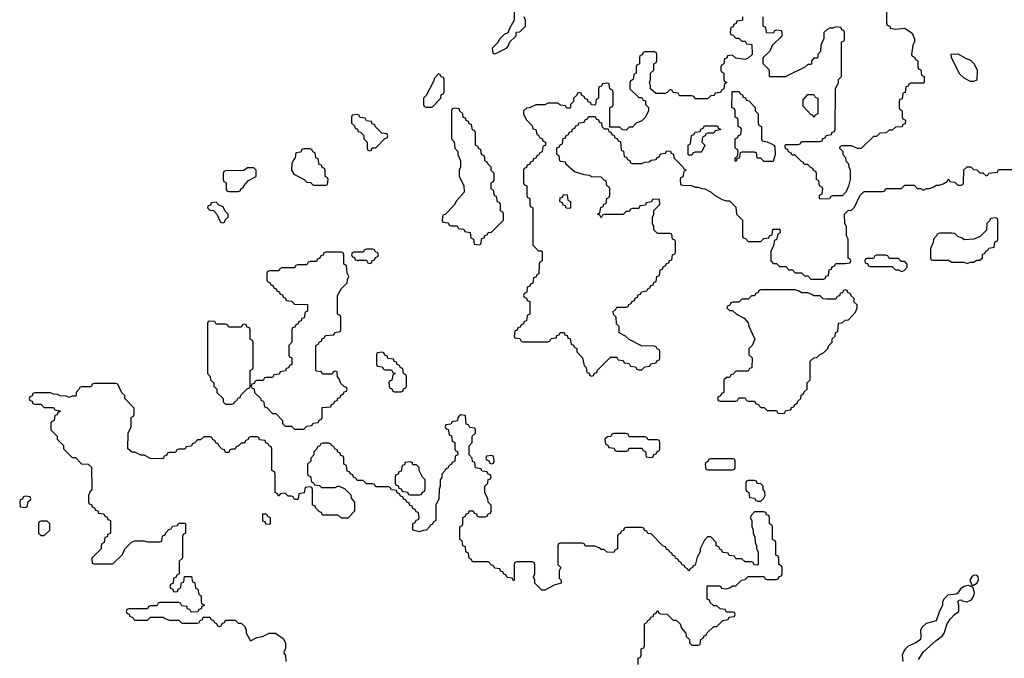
# Model space of a CAD drawing. Header units: inches. Extents: x 2701323 to 2964515, y 494916 to 722124.
# Tile 625 of 656: x 2883514 to 2889806, y 694490 to 698572. Entities that reach past the tile are written whole.
import ezdxf

# ---------------------------------------------------------------- set-up
doc = ezdxf.new("R2010")
doc.units = ezdxf.units.IN
doc.header["$MEASUREMENT"] = 0
doc.layers.add('C8689', color=7, linetype='Continuous')

msp = doc.modelspace()

# ---------------------------------------------------------------- linework, layer by layer
at = {"layer": 'C8689', "color": 2, "elevation": 2}
for points in [[(2886674, 698810), (2886674, 698570), (2886643.6, 698516.4), (2886632.7, 698487.3), (2886610, 698478), (2886582, 698450), (2886570, 698426), (2886534, 698390), (2886538, 698358), (2886550, 698354), (2886570, 698362), (2886626, 698390), (2886636.4, 698403.6), (2886646, 698430), (2886686, 698470), (2886687.3, 698492.7), (2886710, 698494), (2886746, 698530), (2886746, 698570), (2886738, 698590)], [(2889054, 698710), (2889052.7, 698552.7), (2889058, 698538), (2889074, 698530), (2889078, 698518), (2889110, 698512), (2889170, 698518), (2889210.9, 698490.9), (2889219.8, 698479.8), (2889232, 698450), (2889232, 698430), (2889222, 698410), (2889214, 698350), (2889218, 698338), (2889232.7, 698332.7), (2889238, 698318), (2889254, 698310), (2889254, 698270), (2889258, 698258), (2889272.7, 698252.7), (2889278, 698218), (2889294, 698210), (2889294, 698170), (2889290, 698166), (2889210, 698166), (2889198, 698162), (2889192.7, 698147.3), (2889178, 698142), (2889172.7, 698107.3), (2889158, 698102), (2889152.7, 698067.3), (2889138, 698062), (2889134, 698050), (2889134, 698010), (2889138, 697998), (2889154, 697990), (2889154, 697950), (2889158, 697938), (2889174, 697930), (2889172.7, 697907.3), (2889158, 697902), (2889152.7, 697887.3), (2889110, 697886), (2889090, 697866), (2889070, 697866), (2889051.6, 697848.4), (2889010, 697846), (2888990, 697826), (2888970, 697826), (2888891.6, 697748.4), (2888868.4, 697748.4), (2888830, 697766), (2888770, 697766), (2888758, 697762), (2888754, 697750), (2888774, 697730), (2888774, 697710), (2888791.6, 697691.6), (2888794, 697670), (2888811.6, 697651.6), (2888812.7, 697632.7), (2888822, 697610), (2888822, 697550), (2888811.6, 697508.4), (2888794, 697470), (2888770, 697446), (2888710, 697446), (2888698, 697442), (2888690, 697428), (2888630, 697426), (2888626, 697430), (2888626, 697450), (2888642, 697458), (2888646, 697490), (2888642, 697502), (2888626, 697510), (2888622, 697542), (2888606, 697550), (2888606, 697590), (2888602, 697602), (2888587.3, 697607.3), (2888582, 697622), (2888567.3, 697627.3), (2888550, 697646), (2888530, 697646), (2888522, 697662), (2888510, 697666), (2888470, 697706), (2888450, 697706), (2888442, 697722), (2888427.3, 697727.3), (2888422, 697742), (2888407.3, 697747.3), (2888406, 697770), (2888410, 697774), (2888490, 697774), (2888502, 697778), (2888510, 697794), (2888630, 697794), (2888642, 697798), (2888647.3, 697812.7), (2888662, 697818), (2888667.3, 697832.7), (2888702, 697838), (2888707.3, 697852.7), (2888722, 697858), (2888726, 697870), (2888728, 698130), (2888746, 698170), (2888746, 698190), (2888766, 698210), (2888766, 698430), (2888782, 698438), (2888786, 698450), (2888786, 698490), (2888782, 698502), (2888767.3, 698507.3), (2888762, 698522), (2888730, 698526), (2888710, 698518), (2888690, 698518), (2888674, 698510), (2888654, 698490), (2888652.7, 698452.7), (2888634, 698410), (2888631.6, 698368.4), (2888614, 698350), (2888614, 698330), (2888610, 698326), (2888590, 698326), (2888574, 698310), (2888574, 698290), (2888570, 698286), (2888550, 698286), (2888531.6, 698268.4), (2888423.6, 698216.4), (2888410, 698206), (2888310, 698206), (2888306, 698210), (2888306, 698250), (2888266, 698290), (2888266, 698330), (2888310, 698374), (2888326, 698410), (2888386, 698470), (2888386, 698490), (2888382, 698502), (2888350, 698506), (2888338, 698502), (2888330, 698486), (2888287.3, 698487.3), (2888282, 698522), (2888266, 698530), (2888266, 698590)], [(2888134, 698590), (2888134, 698570), (2888130, 698566), (2888098, 698562), (2888092.7, 698547.3), (2888078, 698542), (2888072.7, 698527.3), (2888058, 698522), (2888054, 698490), (2888058, 698478), (2888072.7, 698472.7), (2888090, 698454), (2888110, 698454), (2888130, 698434), (2888150, 698434), (2888158, 698418), (2888192.7, 698412.7), (2888194, 698350), (2888170, 698326), (2888150, 698318), (2888090, 698326), (2888070, 698346), (2888038, 698342), (2888032.7, 698327.3), (2888018, 698322), (2888014, 698290), (2887998, 698282), (2887994, 698270), (2887994, 698250), (2887998, 698238), (2888014, 698230), (2888014, 698190), (2888018, 698178), (2888034, 698170), (2888018, 698162), (2888014, 698130), (2887998, 698122), (2887992.7, 698107.3), (2887958, 698102), (2887952.7, 698087.3), (2887930, 698086), (2887910, 698066), (2887830, 698066), (2887822, 698082), (2887810, 698086), (2887730, 698086), (2887722, 698102), (2887690, 698106), (2887682, 698122), (2887670, 698126), (2887652.7, 698107.3), (2887639.6, 698100.4), (2887580.4, 698100.4), (2887546, 698130), (2887546, 698150), (2887538, 698170), (2887546, 698190), (2887546, 698230), (2887566, 698250), (2887566, 698290), (2887582, 698298), (2887586, 698310), (2887586, 698350), (2887582, 698362), (2887570, 698366), (2887510, 698366), (2887498, 698362), (2887492.7, 698347.3), (2887478, 698342), (2887474, 698330), (2887474, 698290), (2887458, 698282), (2887454, 698270), (2887454, 698230), (2887438, 698222), (2887434, 698190), (2887418, 698182), (2887414, 698170), (2887414, 698130), (2887470, 698074), (2887490, 698074), (2887498, 698058), (2887512.7, 698052.7), (2887514, 698030), (2887531.6, 698011.6), (2887532, 697990), (2887514, 697950), (2887490, 697926), (2887454, 697910), (2887430, 697886), (2887410, 697886), (2887390, 697866), (2887367.3, 697867.3), (2887350, 697886), (2887286, 697886), (2887286, 698010), (2887302, 698018), (2887306, 698030), (2887306, 698110), (2887302, 698122), (2887286, 698130), (2887282, 698162), (2887270, 698166), (2887238, 698162), (2887232.7, 698147.3), (2887218, 698142), (2887214, 698130), (2887214, 698070), (2887198, 698062), (2887194, 698030), (2887190, 698026), (2887167.3, 698027.3), (2887162, 698042), (2887147.3, 698047.3), (2887142, 698062), (2887127.3, 698067.3), (2887122, 698082), (2887107.3, 698087.3), (2887102, 698102), (2887090, 698106), (2887078, 698102), (2887072.7, 698087.3), (2887054, 698070), (2887054, 698050), (2887034, 698030), (2887034, 698010), (2887030, 698006), (2887010, 698006), (2887002, 698022), (2886970, 698026), (2886950, 698038), (2886890, 698038), (2886870, 698028), (2886812.7, 698027.3), (2886771.6, 698008.4), (2886752.7, 698007.3), (2886734, 697990), (2886734, 697970), (2886750, 697934), (2886790, 697894), (2886794, 697874), (2886812, 697870), (2886818, 697838), (2886830, 697834), (2886838, 697818), (2886852.7, 697812.7), (2886858, 697798), (2886874, 697790), (2886874, 697770), (2886858, 697762), (2886852.7, 697727.3), (2886838, 697722), (2886832.7, 697707.3), (2886818, 697702), (2886812.7, 697687.3), (2886798, 697682), (2886792.7, 697667.3), (2886778, 697662), (2886772.7, 697647.3), (2886758, 697642), (2886752.7, 697627.3), (2886738, 697622), (2886734, 697610), (2886734, 697530), (2886738, 697518), (2886754, 697510), (2886754, 697450), (2886758, 697438), (2886774, 697430), (2886774, 697390), (2886778, 697378), (2886794, 697370), (2886794, 697130), (2886830, 697094), (2886850, 697094), (2886854, 697090), (2886854, 697030), (2886838, 697022), (2886834, 697010), (2886832.7, 696947.3), (2886818, 696942), (2886812.7, 696927.3), (2886798, 696922), (2886792.7, 696887.3), (2886778, 696882), (2886772.7, 696867.3), (2886758, 696862), (2886754, 696830), (2886738, 696822), (2886734, 696810), (2886738, 696798), (2886752.7, 696792.7), (2886758, 696778), (2886774, 696770), (2886774, 696690), (2886758, 696682), (2886752.7, 696647.3), (2886738, 696642), (2886732.7, 696627.3), (2886718, 696622), (2886712.7, 696607.3), (2886698, 696602), (2886692.7, 696587.3), (2886678, 696582), (2886674, 696550), (2886678, 696538), (2886710, 696534), (2886718, 696518), (2886730, 696514), (2886890, 696514), (2886902, 696518), (2886910, 696534), (2886942, 696538), (2886947.3, 696552.7), (2886962, 696558), (2886967.3, 696572.7), (2886992.7, 696572.7), (2886998, 696558), (2887012.7, 696552.7), (2887018, 696538), (2887032.7, 696532.7), (2887038, 696498), (2887052.7, 696492.7), (2887058, 696478), (2887074, 696470), (2887074, 696450), (2887111.6, 696411.6), (2887122, 696362), (2887134, 696350), (2887138, 696318), (2887152.7, 696312.7), (2887158, 696298), (2887170, 696294), (2887182, 696298), (2887187.3, 696312.7), (2887202, 696318), (2887207.3, 696332.7), (2887290, 696414), (2887330, 696414), (2887338, 696398), (2887370, 696394), (2887378, 696378), (2887410, 696374), (2887418, 696358), (2887450, 696354), (2887458, 696338), (2887470, 696334), (2887490, 696334), (2887510, 696354), (2887542, 696358), (2887547.3, 696372.7), (2887582, 696378), (2887587.3, 696392.7), (2887602, 696398), (2887606, 696410), (2887606, 696450), (2887602, 696462), (2887587.3, 696467.3), (2887582, 696482), (2887570, 696486), (2887488.4, 696488.4), (2887408.4, 696528.4), (2887386, 696550), (2887346, 696570), (2887346, 696610), (2887328.4, 696628.4), (2887326, 696670), (2887308.4, 696688.4), (2887306, 696710), (2887322, 696718), (2887330, 696734), (2887390, 696734), (2887402, 696738), (2887407.3, 696752.7), (2887422, 696758), (2887427.3, 696772.7), (2887442, 696778), (2887447.3, 696792.7), (2887462, 696798), (2887467.3, 696812.7), (2887482, 696818), (2887487.3, 696832.7), (2887522, 696838), (2887527.3, 696852.7), (2887542, 696858), (2887547.3, 696872.7), (2887562, 696878), (2887567.3, 696892.7), (2887582, 696898), (2887586, 696930), (2887602, 696938), (2887607.3, 696972.7), (2887622, 696978), (2887627.3, 696992.7), (2887642, 696998), (2887647.3, 697012.7), (2887662, 697018), (2887667.3, 697032.7), (2887682, 697038), (2887686, 697070), (2887702, 697078), (2887706, 697090), (2887706, 697150), (2887702, 697162), (2887686, 697170), (2887682, 697202), (2887670, 697206), (2887590, 697206), (2887566, 697230), (2887566, 697250), (2887558, 697270), (2887558, 697310), (2887566, 697330), (2887567.3, 697352.7), (2887606, 697390), (2887602, 697422), (2887590, 697426), (2887558, 697422), (2887552.7, 697407.3), (2887518, 697402), (2887512.7, 697387.3), (2887478, 697382), (2887470, 697366), (2887430, 697366), (2887418, 697362), (2887410, 697346), (2887390, 697346), (2887370, 697326), (2887250, 697326), (2887238, 697322), (2887230, 697306), (2887222, 697322), (2887206, 697330), (2887222, 697338), (2887227.3, 697372.7), (2887242, 697378), (2887247.3, 697392.7), (2887262, 697398), (2887266, 697430), (2887282, 697438), (2887286, 697450), (2887286, 697490), (2887282, 697502), (2887266, 697510), (2887262, 697542), (2887250, 697546), (2887230, 697566), (2887170, 697568), (2887156.4, 697576.4), (2887120.4, 697580.4), (2887060.4, 697600.4), (2887007.3, 697647.3), (2887002, 697662), (2886970, 697666), (2886966, 697670), (2886962, 697702), (2886946, 697710), (2886947.3, 697752.7), (2886962, 697758), (2886967.3, 697772.7), (2886982, 697778), (2886987.3, 697812.7), (2887002, 697818), (2887007.3, 697832.7), (2887022, 697838), (2887027.3, 697852.7), (2887042, 697858), (2887047.3, 697872.7), (2887062, 697878), (2887067.3, 697892.7), (2887082, 697898), (2887087.3, 697912.7), (2887122, 697918), (2887127.3, 697932.7), (2887142, 697938), (2887150, 697954), (2887192.7, 697952.7), (2887198, 697938), (2887212.7, 697932.7), (2887218, 697918), (2887232.7, 697912.7), (2887234, 697890), (2887242, 697882), (2887250, 697874), (2887274, 697874), (2887278, 697858), (2887292.7, 697852.7), (2887298, 697838), (2887312.7, 697832.7), (2887318, 697818), (2887332.7, 697812.7), (2887338, 697798), (2887352.7, 697792.7), (2887358, 697738), (2887372.7, 697732.7), (2887378, 697698), (2887392.7, 697692.7), (2887398, 697678), (2887412.7, 697672.7), (2887418, 697658), (2887430, 697654), (2887490, 697654), (2887510, 697662), (2887536.4, 697663.6), (2887550, 697674), (2887582, 697678), (2887586, 697690), (2887602, 697698), (2887610, 697714), (2887642, 697718), (2887650, 697734), (2887672.7, 697732.7), (2887678, 697718), (2887692.7, 697712.7), (2887694, 697690), (2887752.7, 697632.7), (2887758, 697618), (2887774, 697610), (2887758, 697602), (2887752.7, 697567.3), (2887738, 697562), (2887734, 697550), (2887738, 697518), (2887750, 697514), (2887807.3, 697512.7), (2887830, 697502), (2887850, 697502), (2887872.7, 697492.7), (2887891.6, 697491.6), (2887934, 697470), (2887954, 697450), (2888003.6, 697423.6), (2888030, 697414), (2888050, 697414), (2888090, 697374), (2888094, 697330), (2888134, 697290), (2888134, 697190), (2888138, 697178), (2888152.7, 697172.7), (2888170, 697154), (2888250, 697154), (2888270, 697174), (2888302, 697178), (2888307.3, 697192.7), (2888322, 697198), (2888327.3, 697232.7), (2888372.7, 697232.7), (2888374, 697210), (2888358, 697202), (2888350, 697166), (2888338, 697162), (2888331.6, 697128.4), (2888314, 697090), (2888314, 697030), (2888330, 697014), (2888350, 697014), (2888370, 696994), (2888410, 696994), (2888430, 696974), (2888452.7, 696972.7), (2888470, 696954), (2888510, 696954), (2888530, 696934), (2888550, 696934), (2888570, 696914), (2888650, 696914), (2888662, 696918), (2888667.3, 696932.7), (2888682, 696938), (2888687.3, 696972.7), (2888702, 696978), (2888707.3, 696992.7), (2888722, 696998), (2888730, 697014), (2888787.3, 697012.7), (2888822, 697018), (2888826, 697030), (2888822, 697042), (2888808, 697048), (2888808, 697170), (2888798, 697190), (2888798, 697250), (2888788, 697270), (2888786, 697330), (2888808.4, 697351.6), (2888830, 697354), (2888850, 697374), (2888886, 697450), (2888910, 697474), (2889030, 697474), (2889042, 697478), (2889050, 697494), (2889150, 697494), (2889170, 697514), (2889230, 697514), (2889250, 697494), (2889270, 697494), (2889290, 697482), (2889310, 697494), (2889330, 697494), (2889356.4, 697503.6), (2889370, 697514), (2889390, 697514), (2889416.4, 697523.6), (2889442, 697538), (2889450, 697554), (2889458, 697538), (2889490, 697534), (2889510, 697514), (2889530, 697514), (2889542, 697518), (2889546, 697530), (2889548.4, 697611.6), (2889570, 697632), (2889591.6, 697631.6), (2889610, 697614), (2889631.6, 697611.6), (2889650, 697594), (2889670, 697594), (2889690, 697574), (2889702, 697578), (2889708.4, 697591.6), (2889762, 697598), (2889770, 697614), (2889890, 697614)], [(2887466, 694450), (2887466, 694490), (2887482, 694498), (2887486, 694510), (2887486, 694550), (2887502, 694558), (2887506, 694570), (2887506, 694710), (2887522, 694718), (2887527.3, 694732.7), (2887542, 694738), (2887547.3, 694752.7), (2887562, 694758), (2887567.3, 694772.7), (2887582, 694778), (2887587.3, 694792.7), (2887592.7, 694792.7), (2887598, 694778), (2887610, 694774), (2887651.6, 694771.6), (2887690, 694734), (2887710, 694734), (2887734, 694710), (2887743.6, 694683.6), (2887771.6, 694651.6), (2887774, 694630), (2887794, 694610), (2887794, 694590), (2887810, 694574), (2887850, 694574), (2887862, 694578), (2887866, 694610), (2887882, 694618), (2887887.3, 694632.7), (2887902, 694638), (2887907.3, 694652.7), (2887950, 694694), (2887970, 694694), (2888007.3, 694732.7), (2888042, 694738), (2888047.3, 694752.7), (2888082, 694758), (2888086, 694770), (2888082, 694782), (2888070, 694786), (2888030, 694786), (2888022, 694802), (2887990, 694806), (2887970, 694826), (2887950, 694826), (2887927.3, 694847.3), (2887922, 694862), (2887907.3, 694867.3), (2887907.3, 694952.7), (2887990, 694954), (2887998, 694938), (2888030, 694934), (2888056.4, 694943.6), (2888070, 694954), (2888090, 694954), (2888126, 694990), (2888150, 694994), (2888170, 695014), (2888270, 695014), (2888278, 694998), (2888290, 694994), (2888350, 694994), (2888362, 694998), (2888367.3, 695012.7), (2888382, 695018), (2888386, 695030), (2888386, 695070), (2888382, 695082), (2888366, 695090), (2888366, 695130), (2888362, 695142), (2888346, 695150), (2888346, 695230), (2888342, 695242), (2888326, 695250), (2888326, 695330), (2888322, 695342), (2888306, 695350), (2888306, 695390), (2888302, 695402), (2888287.3, 695407.3), (2888282, 695422), (2888270, 695426), (2888210, 695426), (2888190, 695406), (2888182, 695390), (2888192, 695370), (2888192.7, 695332.7), (2888202, 695310), (2888202, 695290), (2888212.7, 695267.3), (2888214, 695230), (2888222, 695210), (2888222, 695190), (2888234, 695170), (2888234, 695090), (2888230, 695086), (2888207.3, 695087.3), (2888202, 695102), (2888190, 695106), (2888150, 695106), (2888130, 695126), (2888090, 695126), (2888082, 695142), (2888047.3, 695147.3), (2888042, 695162), (2888007.3, 695167.3), (2888002, 695182), (2887990, 695186), (2887982, 695202), (2887966, 695210), (2887966, 695230), (2887930, 695266), (2887910, 695266), (2887890, 695246), (2887862, 695190), (2887862, 695170), (2887843.6, 695136.4), (2887830, 695086), (2887818, 695082), (2887814, 695070), (2887798, 695062), (2887790, 695046), (2887782, 695062), (2887766, 695070), (2887762, 695082), (2887746, 695090), (2887742, 695102), (2887726, 695110), (2887722, 695122), (2887706, 695130), (2887702, 695142), (2887686, 695150), (2887682, 695162), (2887666, 695170), (2887662, 695182), (2887647.3, 695187.3), (2887642, 695202), (2887627.3, 695207.3), (2887550, 695286), (2887527.3, 695287.3), (2887522, 695302), (2887507.3, 695307.3), (2887502, 695322), (2887490, 695326), (2887390, 695326), (2887378, 695322), (2887372.7, 695307.3), (2887358, 695302), (2887352.7, 695287.3), (2887338, 695282), (2887334, 695270), (2887334, 695190), (2887318, 695182), (2887310, 695166), (2887268.4, 695168.4), (2887250, 695186), (2887230, 695186), (2887216.4, 695196.4), (2887190, 695206), (2887130, 695206), (2887122, 695222), (2887110, 695226), (2886970, 695226), (2886958, 695222), (2886954, 695210), (2886954, 695090), (2886972, 695070), (2886962, 695050), (2886962, 695002), (2886974, 694990), (2886974, 694970), (2886930, 694958), (2886870, 694926), (2886850, 694926), (2886806, 694970), (2886806, 694990), (2886798, 695010), (2886806, 695030), (2886806, 695090), (2886802, 695102), (2886790, 695106), (2886690, 695106), (2886678, 695102), (2886674, 695090), (2886674, 694990), (2886670, 694986), (2886662, 695002), (2886630, 695006), (2886622, 695022), (2886606, 695030), (2886602, 695042), (2886587.3, 695047.3), (2886582, 695062), (2886550, 695066), (2886542, 695082), (2886527.3, 695087.3), (2886510, 695106), (2886407.3, 695107.3), (2886402, 695122), (2886386, 695130), (2886382, 695162), (2886366, 695170), (2886362, 695202), (2886346, 695210), (2886342, 695242), (2886326, 695250), (2886326, 695330), (2886342, 695338), (2886346, 695350), (2886346, 695390), (2886362, 695398), (2886367.3, 695412.7), (2886382, 695418), (2886387.3, 695432.7), (2886412.7, 695432.7), (2886418, 695418), (2886432.7, 695412.7), (2886438, 695398), (2886450, 695394), (2886490, 695394), (2886502, 695398), (2886507.3, 695412.7), (2886522, 695418), (2886526, 695430), (2886526, 695470), (2886507.3, 695487.3), (2886506, 695510), (2886486, 695550), (2886486, 695590), (2886506, 695610), (2886507.3, 695632.7), (2886522, 695638), (2886526, 695650), (2886522, 695662), (2886507.3, 695667.3), (2886502, 695682), (2886470, 695686), (2886462, 695702), (2886427.3, 695707.3), (2886422, 695742), (2886407.3, 695747.3), (2886406, 695770), (2886386, 695790), (2886387.3, 695847.3), (2886406, 695870), (2886406, 695910), (2886426, 695930), (2886426, 695950), (2886422, 695962), (2886390, 695966), (2886382, 695982), (2886367.3, 695987.3), (2886362, 696042), (2886330, 696046), (2886314, 696030), (2886312.7, 696007.3), (2886278, 696002), (2886270, 695986), (2886238, 695982), (2886234, 695970), (2886238, 695958), (2886252.7, 695952.7), (2886258, 695918), (2886272.7, 695912.7), (2886278, 695878), (2886294, 695870), (2886294, 695830), (2886298, 695818), (2886312.7, 695812.7), (2886314, 695790), (2886298, 695782), (2886294, 695750), (2886278, 695742), (2886274, 695730), (2886258, 695722), (2886250, 695706), (2886238, 695702), (2886234, 695690), (2886212.7, 695667.3), (2886211.6, 695648.4), (2886202, 695630), (2886202, 695590), (2886194, 695570), (2886192, 695510), (2886174, 695470), (2886174, 695370), (2886158, 695362), (2886152.7, 695347.3), (2886138, 695342), (2886134, 695330), (2886114, 695310), (2886092.7, 695307.3), (2886070, 695298), (2886026, 695310), (2886027.3, 695352.7), (2886042, 695358), (2886047.3, 695372.7), (2886062, 695378), (2886066, 695390), (2886062, 695422), (2886047.3, 695427.3), (2886042, 695442), (2886027.3, 695447.3), (2886022, 695462), (2886007.3, 695467.3), (2886002, 695482), (2885987.3, 695487.3), (2885982, 695502), (2885967.3, 695507.3), (2885962, 695522), (2885947.3, 695527.3), (2885942, 695542), (2885927.3, 695547.3), (2885922, 695562), (2885890, 695566), (2885882, 695582), (2885870, 695586), (2885790, 695586), (2885782, 695602), (2885770, 695606), (2885730, 695606), (2885710, 695626), (2885670, 695626), (2885662, 695642), (2885647.3, 695647.3), (2885642, 695662), (2885627.3, 695667.3), (2885622, 695682), (2885607.3, 695687.3), (2885602, 695722), (2885586, 695730), (2885586, 695770), (2885582, 695782), (2885567.3, 695787.3), (2885562, 695802), (2885547.3, 695807.3), (2885542, 695822), (2885530, 695826), (2885522, 695842), (2885506, 695850), (2885502, 695862), (2885490, 695866), (2885450, 695866), (2885438, 695862), (2885432.7, 695847.3), (2885418, 695842), (2885414, 695830), (2885394, 695810), (2885394, 695790), (2885374, 695770), (2885374, 695750), (2885354, 695730), (2885354, 695670), (2885358, 695658), (2885372.7, 695652.7), (2885378, 695618), (2885392.7, 695612.7), (2885398, 695598), (2885430, 695594), (2885442, 695582), (2885530, 695582), (2885552, 695592), (2885592.7, 695572.7), (2885630, 695534), (2885632.7, 695512.7), (2885652.7, 695487.3), (2885654, 695430), (2885610, 695386), (2885570, 695386), (2885550, 695406), (2885450, 695406), (2885442, 695422), (2885430, 695426), (2885406, 695450), (2885402, 695462), (2885386, 695470), (2885386, 695570), (2885382, 695582), (2885370, 695586), (2885338, 695582), (2885332.7, 695547.3), (2885298, 695542), (2885294, 695510), (2885290, 695506), (2885270, 695506), (2885262, 695522), (2885250, 695526), (2885230, 695526), (2885210, 695546), (2885178, 695542), (2885174, 695530), (2885167.3, 695527.3), (2885162, 695542), (2885146, 695550), (2885146, 695670), (2885142, 695682), (2885126, 695690), (2885126, 695830), (2885122, 695842), (2885107.3, 695847.3), (2885102, 695862), (2885087.3, 695867.3), (2885082, 695882), (2885047.3, 695887.3), (2885042, 695902), (2885030, 695906), (2884990, 695906), (2884978, 695902), (2884972.7, 695887.3), (2884958, 695882), (2884950, 695866), (2884930, 695866), (2884912.7, 695847.3), (2884898, 695842), (2884890, 695826), (2884870, 695826), (2884858, 695822), (2884850, 695806), (2884830, 695806), (2884822, 695822), (2884807.3, 695827.3), (2884787.3, 695847.3), (2884782, 695862), (2884767.3, 695867.3), (2884762, 695882), (2884747.3, 695887.3), (2884742, 695902), (2884730, 695906), (2884690, 695906), (2884670, 695886), (2884650, 695886), (2884632.7, 695867.3), (2884618, 695862), (2884610, 695846), (2884578, 695842), (2884570, 695826), (2884530, 695826), (2884518, 695822), (2884510, 695806), (2884470, 695806), (2884458, 695802), (2884452.7, 695787.3), (2884438, 695782), (2884430, 695766), (2884350, 695768), (2884310, 695788), (2884288.8, 695788.9), (2884250, 695808), (2884230, 695808), (2884206, 695830), (2884208, 695930), (2884226, 695970), (2884226, 696030), (2884242, 696038), (2884246, 696050), (2884246, 696090), (2884186, 696150), (2884186, 696170), (2884167.3, 696187.3), (2884142, 696242), (2884130, 696246), (2883990, 696246), (2883978, 696242), (2883970, 696226), (2883910, 696226), (2883898, 696222), (2883892.7, 696207.3), (2883874, 696190), (2883874, 696170), (2883870, 696166), (2883850, 696166), (2883830, 696158), (2883810, 696166), (2883772.7, 696167.3), (2883756.4, 696176.4), (2883730, 696178), (2883710, 696186), (2883610, 696186), (2883598, 696182), (2883592.7, 696167.3), (2883578, 696162), (2883574, 696150), (2883578, 696138), (2883592.7, 696132.7), (2883598, 696118), (2883610, 696114), (2883650, 696114), (2883670, 696094), (2883730, 696094), (2883738, 696078), (2883772.7, 696072.7), (2883772.7, 696067.3), (2883758, 696062), (2883752.7, 696047.3), (2883738, 696042), (2883734, 696010), (2883718, 696002), (2883714, 695990), (2883714, 695950), (2883754, 695910), (2883754, 695890), (2883794, 695850), (2883794, 695830), (2883850, 695774), (2883870, 695774), (2883910, 695734), (2883951.6, 695731.6), (2883972.7, 695712.7), (2883974, 695570), (2883963.6, 695556.4), (2883954, 695530), (2883954, 695490), (2883958, 695478), (2883972.7, 695472.7), (2883978, 695458), (2883992.7, 695452.7), (2883998, 695438), (2884012.7, 695432.7), (2884018, 695418), (2884052.7, 695412.7), (2884058, 695398), (2884072.7, 695392.7), (2884078, 695378), (2884094, 695370), (2884094, 695290), (2884078, 695282), (2884072.7, 695267.3), (2884058, 695262), (2884054, 695230), (2884038, 695222), (2884034, 695210), (2884034, 695190), (2883974, 695130), (2883978, 695098), (2883990, 695094), (2884110, 695094), (2884170, 695154), (2884186, 695190), (2884228.4, 695231.6), (2884250, 695242), (2884310, 695242), (2884330, 695234), (2884410, 695234), (2884422, 695238), (2884427.3, 695272.7), (2884442, 695278), (2884447.3, 695292.7), (2884467.3, 695312.7), (2884482, 695318), (2884490, 695334), (2884522, 695338), (2884530, 695354), (2884570, 695354), (2884574, 695350), (2884574, 695290), (2884558, 695282), (2884554, 695270), (2884554, 695130), (2884534, 695110), (2884534, 695030), (2884518, 695022), (2884512.7, 695007.3), (2884498, 695002), (2884494, 694970), (2884478, 694962), (2884474, 694950), (2884478, 694938), (2884492.7, 694932.7), (2884498, 694918), (2884510, 694914), (2884522, 694918), (2884527.3, 694932.7), (2884542, 694938), (2884547.3, 694972.7), (2884562, 694978), (2884567.3, 695012.7), (2884612.7, 695012.7), (2884618, 694978), (2884632.7, 694972.7), (2884638, 694938), (2884652.7, 694932.7), (2884658, 694898), (2884674, 694890), (2884674, 694850), (2884678, 694838), (2884692.7, 694832.7), (2884692.7, 694827.3), (2884678, 694822), (2884672.7, 694807.3), (2884658, 694802), (2884652.7, 694787.3), (2884610, 694786), (2884602, 694802), (2884587.3, 694807.3), (2884582, 694822), (2884550, 694826), (2884542, 694842), (2884530, 694846), (2884410, 694846), (2884398, 694842), (2884390, 694826), (2884350, 694826), (2884338, 694822), (2884330, 694806), (2884210, 694806), (2884198, 694802), (2884194, 694790), (2884198, 694778), (2884212.7, 694772.7), (2884218, 694758), (2884232.7, 694752.7), (2884250, 694734), (2884330, 694734), (2884350, 694754), (2884430, 694754), (2884443.6, 694743.6), (2884470, 694734), (2884530, 694734), (2884550, 694714), (2884650, 694714), (2884662, 694718), (2884667.3, 694732.7), (2884682, 694738), (2884687.3, 694752.7), (2884730, 694754), (2884738, 694738), (2884752.7, 694732.7), (2884758, 694718), (2884772.7, 694712.7), (2884778, 694698), (2884790, 694694), (2884802, 694698), (2884807.3, 694712.7), (2884822, 694718), (2884830, 694734), (2884890, 694734), (2884910, 694714), (2884930, 694714), (2884952.7, 694692.7), (2884962, 694670), (2884962, 694650), (2884990, 694602), (2885030, 694622), (2885066, 694630), (2885108.4, 694651.6), (2885148.4, 694651.6), (2885196.9, 694616.9), (2885212, 694590), (2885212, 694550), (2885203.6, 694536.4), (2885202, 694522), (2885212.7, 694507.3), (2885214, 694470)], [(2889257, 694483), (2889289.2, 694530.8), (2889370, 694604.7), (2889410, 694631.3), (2889421.2, 694650), (2889442, 694710), (2889460.2, 694739.8), (2889488, 694770), (2889515.3, 694790), (2889515.3, 694830), (2889510, 694854), (2889518, 694862), (2889530, 694864.7), (2889538, 694858), (2889570, 694850.7), (2889596.6, 694863.4), (2889612.3, 694890), (2889615.1, 694910), (2889604.7, 694944.7), (2889576.4, 694956.4), (2889550.6, 694949.4), (2889526.8, 694933.2), (2889510, 694906), (2889499.6, 694900.4), (2889445.4, 694894.6), (2889422, 694870), (2889412, 694850), (2889411.2, 694828.9), (2889390, 694786), (2889371.3, 694730), (2889307.7, 694712.3), (2889281, 694690), (2889270.7, 694670), (2889274, 694630), (2889270.7, 694609.3), (2889242, 694590), (2889192.4, 694567.6), (2889172.2, 694547.8), (2889163.4, 694536.6), (2889154, 694510), (2889158, 694470)]]:
    msp.add_lwpolyline(points, dxfattribs=at)
for points in [[(2889590, 698178), (2889550, 698198), (2889523.1, 698223.1), (2889468.4, 698328.4), (2889467.3, 698352.7), (2889510, 698354), (2889563.6, 698323.6), (2889590, 698314), (2889614, 698290), (2889632, 698250), (2889630, 698186), (2889610, 698178)], [(2886190, 698226), (2886163.6, 698196.4), (2886159.6, 698180.4), (2886111.6, 698088.4), (2886094, 698070), (2886094, 698030), (2886098, 698018), (2886110, 698014), (2886150, 698014), (2886206, 698070), (2886207.3, 698092.7), (2886222, 698098), (2886226, 698110), (2886226, 698190), (2886222, 698202), (2886207.3, 698207.3), (2886202, 698222)], [(2888270, 697666), (2888250, 697686), (2888230, 697686), (2888226, 697690), (2888222, 697722), (2888210, 697726), (2888130, 697726), (2888118, 697722), (2888112.7, 697687.3), (2888098, 697682), (2888092.7, 697667.3), (2888087.3, 697667.3), (2888086, 697690), (2888102, 697698), (2888106, 697730), (2888102, 697742), (2888086, 697750), (2888086, 697810), (2888102, 697818), (2888107.3, 697832.7), (2888122, 697838), (2888126, 697870), (2888122, 697882), (2888106, 697890), (2888106, 697930), (2888102, 697942), (2888086, 697950), (2888086, 697990), (2888082, 698002), (2888066, 698010), (2888067.3, 698112.7), (2888112.7, 698112.7), (2888118, 698098), (2888132.7, 698092.7), (2888138, 698078), (2888152.7, 698072.7), (2888158, 698058), (2888172.7, 698052.7), (2888214, 698010), (2888214, 697990), (2888234, 697970), (2888234, 697910), (2888238, 697898), (2888254, 697890), (2888254, 697810), (2888258, 697798), (2888291.6, 697791.6), (2888319.6, 697779.6), (2888334, 697770), (2888339.6, 697759.6), (2888342, 697710), (2888330, 697666)], [(2888590, 697946), (2888582, 697962), (2888570, 697966), (2888520.4, 698020.4), (2888520.4, 698059.6), (2888550, 698094), (2888590, 698094), (2888598, 698078), (2888614, 698070), (2888614, 697970), (2888598, 697962)], [(2885670, 697966), (2885638, 697962), (2885634, 697950), (2885634, 697910), (2885652.7, 697892.7), (2885658, 697878), (2885672.7, 697872.7), (2885678, 697858), (2885692.7, 697852.7), (2885712.7, 697832.7), (2885714, 697810), (2885734, 697790), (2885734, 697750), (2885738, 697738), (2885750, 697734), (2885762, 697738), (2885767.3, 697752.7), (2885790, 697754), (2885847.3, 697812.7), (2885862, 697818), (2885866, 697830), (2885862, 697842), (2885827.3, 697847.3), (2885787.3, 697887.3), (2885782, 697902), (2885767.3, 697907.3), (2885762, 697922), (2885730, 697926), (2885722, 697942), (2885690, 697946), (2885682, 697962)], [(2886290, 698006), (2886278, 698002), (2886274, 697990), (2886274, 697810), (2886291.6, 697791.6), (2886294, 697750), (2886314, 697730), (2886314, 697710), (2886332, 697670), (2886332, 697630), (2886322, 697610), (2886322, 697570), (2886351.6, 697511.6), (2886354, 697470), (2886305.4, 697414.6), (2886290, 697386), (2886232.7, 697327.3), (2886218, 697322), (2886214, 697290), (2886218, 697278), (2886252.7, 697272.7), (2886258, 697258), (2886270, 697254), (2886310, 697254), (2886318, 697238), (2886352.7, 697232.7), (2886358, 697218), (2886392.7, 697212.7), (2886398, 697178), (2886414, 697170), (2886418, 697138), (2886450, 697134), (2886462, 697138), (2886467.3, 697172.7), (2886482, 697178), (2886487.3, 697192.7), (2886502, 697198), (2886507.3, 697212.7), (2886530, 697214), (2886606, 697290), (2886606, 697330), (2886602, 697342), (2886586, 697350), (2886586, 697390), (2886582, 697402), (2886567.3, 697407.3), (2886562, 697442), (2886547.3, 697447.3), (2886542, 697482), (2886526, 697490), (2886526, 697530), (2886542, 697538), (2886546, 697550), (2886546, 697590), (2886527.3, 697607.3), (2886526, 697630), (2886506, 697650), (2886502, 697662), (2886486, 697670), (2886486, 697690), (2886482, 697702), (2886466, 697710), (2886462, 697742), (2886447.3, 697747.3), (2886442, 697762), (2886426, 697770), (2886426, 697850), (2886422, 697862), (2886407.3, 697867.3), (2886402, 697902), (2886387.3, 697907.3), (2886382, 697922), (2886367.3, 697927.3), (2886362, 697942), (2886347.3, 697947.3), (2886346, 697970), (2886327.3, 697987.3), (2886322, 698002)], [(2887790, 697706), (2887786, 697710), (2887786, 697770), (2887802, 697778), (2887807.3, 697832.7), (2887822, 697838), (2887830, 697854), (2887862, 697858), (2887867.3, 697872.7), (2887882, 697878), (2887890, 697894), (2887972.7, 697892.7), (2887978, 697878), (2887992.7, 697872.7), (2887992.7, 697867.3), (2887958, 697862), (2887950, 697846), (2887910, 697846), (2887898, 697842), (2887894, 697830), (2887878, 697822), (2887874, 697790), (2887892, 697770), (2887874, 697730), (2887870, 697726), (2887830, 697726), (2887818, 697722), (2887810, 697706)], [(2885370, 697746), (2885330, 697746), (2885318, 697742), (2885310, 697726), (2885278, 697722), (2885274, 697690), (2885263.6, 697676.4), (2885254, 697650), (2885252, 697610), (2885265.4, 697585.4), (2885331.6, 697551.6), (2885350, 697534), (2885371.6, 697531.6), (2885390, 697514), (2885470, 697514), (2885482, 697518), (2885486, 697550), (2885482, 697562), (2885466, 697570), (2885466, 697610), (2885462, 697622), (2885447.3, 697627.3), (2885442, 697642), (2885427.3, 697647.3), (2885422, 697682), (2885406, 697690), (2885402, 697722), (2885387.3, 697727.3), (2885382, 697742)], [(2885010, 697626), (2884970, 697626), (2884947.3, 697607.3), (2884830, 697606), (2884818, 697602), (2884814, 697590), (2884814, 697550), (2884818, 697538), (2884834, 697530), (2884834, 697490), (2884838, 697478), (2884850, 697474), (2884910, 697474), (2884922, 697478), (2884930, 697494), (2884942, 697498), (2884946, 697510), (2884976.4, 697543.6), (2885026, 697570), (2885026, 697610)], [(2887030, 697366), (2887007.3, 697367.3), (2887002, 697382), (2886987.3, 697387.3), (2886982, 697402), (2886966, 697410), (2886967.3, 697432.7), (2886982, 697438), (2886990, 697454), (2887012.7, 697452.7), (2887018, 697418), (2887034, 697410), (2887034, 697370)], [(2884770, 697406), (2884738, 697402), (2884732.7, 697387.3), (2884718, 697382), (2884714, 697370), (2884730, 697354), (2884752.7, 697352.7), (2884774, 697330), (2884798, 697278), (2884810, 697274), (2884822, 697278), (2884827.3, 697292.7), (2884846, 697310), (2884846, 697330), (2884827.3, 697347.3), (2884815.3, 697375.3), (2884787.3, 697387.3)], [(2889750, 697306), (2889718, 697302), (2889712.7, 697287.3), (2889694, 697270), (2889692.7, 697227.3), (2889652.7, 697187.3), (2889611.6, 697168.4), (2889550, 697166), (2889536.4, 697176.4), (2889510, 697186), (2889490, 697206), (2889470, 697208), (2889392.7, 697207.3), (2889378, 697202), (2889374, 697190), (2889354, 697170), (2889351.6, 697148.4), (2889334, 697110), (2889334, 697050), (2889338, 697038), (2889350, 697034), (2889450, 697034), (2889470, 697022), (2889550, 697022), (2889570, 697014), (2889590, 697022), (2889610, 697022), (2889630, 697034), (2889650, 697034), (2889666, 697050), (2889667.3, 697072.7), (2889682, 697078), (2889687.3, 697092.7), (2889702, 697098), (2889707.3, 697112.7), (2889742, 697118), (2889746, 697150), (2889762, 697158), (2889766, 697170), (2889766, 697290), (2889762, 697302)], [(2885570, 697086), (2885470, 697086), (2885458, 697082), (2885452.7, 697067.3), (2885438, 697062), (2885432.7, 697047.3), (2885418, 697042), (2885410, 697026), (2885370, 697026), (2885358, 697022), (2885350, 697006), (2885290, 697006), (2885278, 697002), (2885270, 696986), (2885190, 696986), (2885178, 696982), (2885170, 696966), (2885110, 696966), (2885098, 696962), (2885094, 696950), (2885094, 696910), (2885098, 696898), (2885112.7, 696892.7), (2885118, 696878), (2885132.7, 696872.7), (2885138, 696858), (2885152.7, 696852.7), (2885158, 696838), (2885172.7, 696832.7), (2885178, 696818), (2885192.7, 696812.7), (2885198, 696798), (2885212.7, 696792.7), (2885218, 696778), (2885250, 696774), (2885270, 696754), (2885352.7, 696752.7), (2885354, 696710), (2885338, 696702), (2885332.7, 696667.3), (2885318, 696662), (2885312.7, 696647.3), (2885298, 696642), (2885292.7, 696627.3), (2885278, 696622), (2885272.7, 696607.3), (2885258, 696602), (2885254, 696590), (2885254, 696510), (2885234, 696490), (2885234, 696430), (2885238, 696418), (2885254, 696410), (2885252.7, 696367.3), (2885238, 696362), (2885232.7, 696347.3), (2885218, 696342), (2885212.7, 696327.3), (2885178, 696322), (2885172.7, 696307.3), (2885138, 696302), (2885130, 696286), (2885090, 696286), (2885078, 696282), (2885070, 696266), (2885030, 696266), (2885018, 696262), (2885012.7, 696247.3), (2884998, 696242), (2884994, 696230), (2884998, 696218), (2885012.7, 696212.7), (2885014, 696190), (2885052.7, 696152.7), (2885058, 696138), (2885072.7, 696132.7), (2885078, 696098), (2885092.7, 696092.7), (2885130, 696054), (2885150, 696054), (2885194, 696010), (2885194, 695990), (2885210, 695974), (2885250, 695974), (2885270, 695954), (2885330, 695954), (2885350, 695974), (2885382, 695978), (2885390, 695994), (2885422, 695998), (2885427.3, 696012.7), (2885442, 696018), (2885446, 696030), (2885447.3, 696092.7), (2885502, 696098), (2885507.3, 696112.7), (2885522, 696118), (2885527.3, 696132.7), (2885542, 696138), (2885547.3, 696152.7), (2885562, 696158), (2885567.3, 696172.7), (2885582, 696178), (2885587.3, 696192.7), (2885602, 696198), (2885606, 696210), (2885602, 696222), (2885587.3, 696227.3), (2885567.3, 696247.3), (2885556.4, 696276.4), (2885546, 696290), (2885542, 696322), (2885530, 696326), (2885518, 696322), (2885510, 696306), (2885450, 696306), (2885442, 696322), (2885410, 696326), (2885406, 696330), (2885406, 696490), (2885422, 696498), (2885430, 696514), (2885442, 696518), (2885447.3, 696532.7), (2885462, 696538), (2885467.3, 696552.7), (2885522, 696558), (2885527.3, 696572.7), (2885562, 696578), (2885566, 696590), (2885566, 696670), (2885562, 696682), (2885546, 696690), (2885546, 696810), (2885570, 696854), (2885606, 696890), (2885608.4, 696911.6), (2885618, 696930), (2885607.3, 696952.7), (2885602, 697002), (2885586, 697010), (2885586, 697070), (2885582, 697082)], [(2885770, 697106), (2885730, 697106), (2885718, 697102), (2885710, 697086), (2885650, 697086), (2885638, 697082), (2885634, 697070), (2885638, 697058), (2885652.7, 697052.7), (2885658, 697038), (2885670, 697034), (2885730, 697034), (2885738, 697018), (2885750, 697014), (2885762, 697018), (2885767.3, 697032.7), (2885782, 697038), (2885787.3, 697052.7), (2885802, 697058), (2885806, 697070), (2885802, 697082), (2885787.3, 697087.3), (2885782, 697102)], [(2889050, 697066), (2888990, 697066), (2888978, 697062), (2888970, 697046), (2888930, 697046), (2888918, 697042), (2888914, 697030), (2888918, 697018), (2888932.7, 697012.7), (2888938, 696998), (2888950, 696994), (2889090, 696994), (2889110, 696974), (2889130, 696974), (2889150, 696962), (2889166, 696970), (2889186, 696990), (2889186, 697010), (2889170, 697026), (2889147.3, 697027.3), (2889130, 697046), (2889070, 697046), (2889062, 697062)], [(2888790, 696846), (2888778, 696842), (2888772.7, 696827.3), (2888758, 696822), (2888752.7, 696807.3), (2888738, 696802), (2888730, 696786), (2888670, 696786), (2888648.4, 696788.4), (2888630, 696806), (2888590, 696806), (2888576.4, 696816.4), (2888550, 696826), (2888510, 696826), (2888496.4, 696836.4), (2888470, 696846), (2888250, 696846), (2888238, 696842), (2888232.7, 696827.3), (2888218, 696822), (2888210, 696806), (2888190, 696806), (2888170, 696786), (2888130, 696786), (2888110, 696766), (2888070, 696766), (2888058, 696762), (2888052.7, 696747.3), (2888038, 696742), (2888034, 696730), (2888050, 696714), (2888070, 696714), (2888094, 696690), (2888143.6, 696663.6), (2888170, 696634), (2888172.7, 696612.7), (2888212, 696530), (2888194, 696490), (2888174, 696470), (2888174, 696430), (2888194, 696410), (2888192.7, 696347.3), (2888178, 696342), (2888170, 696326), (2888090, 696326), (2888072.7, 696307.3), (2888058, 696302), (2888050, 696286), (2888030, 696286), (2888014, 696270), (2888014, 696190), (2887998, 696182), (2887992.7, 696167.3), (2887978, 696162), (2887974, 696150), (2887978, 696138), (2887990, 696134), (2888090, 696134), (2888102, 696138), (2888110, 696154), (2888150, 696154), (2888158, 696138), (2888170, 696134), (2888210, 696134), (2888218, 696118), (2888232.7, 696112.7), (2888250, 696094), (2888272.7, 696092.7), (2888290, 696074), (2888350, 696074), (2888358, 696058), (2888390, 696054), (2888402, 696058), (2888410, 696074), (2888442, 696078), (2888447.3, 696092.7), (2888462, 696098), (2888467.3, 696112.7), (2888482, 696118), (2888487.3, 696132.7), (2888506, 696150), (2888507.3, 696172.7), (2888522, 696178), (2888527.3, 696192.7), (2888546, 696210), (2888546, 696250), (2888566, 696270), (2888566, 696390), (2888588.4, 696411.6), (2888607.3, 696412.7), (2888626, 696430), (2888650, 696442), (2888678, 696470), (2888686, 696490), (2888706, 696510), (2888707.3, 696532.7), (2888726, 696550), (2888727.3, 696572.7), (2888742, 696578), (2888747.3, 696632.7), (2888770, 696634), (2888788.4, 696651.6), (2888810, 696654), (2888856.4, 696703.6), (2888866, 696730), (2888866, 696750), (2888847.3, 696767.3), (2888846, 696790), (2888827.3, 696807.3), (2888822, 696822), (2888807.3, 696827.3), (2888802, 696842)], [(2884730, 696646), (2884718, 696642), (2884714, 696630), (2884714, 696310), (2884731.6, 696291.6), (2884734, 696270), (2884754, 696250), (2884754, 696230), (2884774, 696210), (2884774, 696190), (2884814, 696150), (2884814, 696130), (2884830, 696114), (2884870, 696114), (2884882, 696118), (2884886, 696130), (2884902, 696138), (2884910, 696154), (2884922, 696158), (2884927.3, 696172.7), (2884967.3, 696212.7), (2884982, 696218), (2884986, 696230), (2884986, 696330), (2885002, 696338), (2885006, 696350), (2885006, 696510), (2885002, 696522), (2884986, 696530), (2884986, 696590), (2884982, 696602), (2884967.3, 696607.3), (2884962, 696622), (2884950, 696626), (2884938, 696622), (2884930, 696606), (2884850, 696606), (2884842, 696622), (2884830, 696626), (2884770, 696626), (2884762, 696642)], [(2885830, 696446), (2885798, 696442), (2885794, 696430), (2885794, 696370), (2885798, 696358), (2885830, 696354), (2885838, 696338), (2885850, 696334), (2885890, 696334), (2885898, 696318), (2885914, 696310), (2885898, 696302), (2885892.7, 696267.3), (2885878, 696262), (2885874, 696250), (2885878, 696218), (2885892.7, 696212.7), (2885898, 696198), (2885910, 696194), (2885950, 696194), (2885962, 696198), (2885967.3, 696212.7), (2885982, 696218), (2885986, 696230), (2885986, 696290), (2885982, 696302), (2885966, 696310), (2885962, 696342), (2885947.3, 696347.3), (2885942, 696362), (2885927.3, 696367.3), (2885922, 696382), (2885907.3, 696387.3), (2885902, 696402), (2885867.3, 696407.3), (2885862, 696422), (2885847.3, 696427.3), (2885842, 696442)], [(2887390, 695926), (2887310, 695926), (2887298, 695922), (2887292.7, 695907.3), (2887270, 695906), (2887254, 695890), (2887258, 695858), (2887272.7, 695852.7), (2887278, 695838), (2887312.7, 695832.7), (2887318, 695818), (2887330, 695814), (2887390, 695814), (2887402, 695818), (2887410, 695834), (2887490, 695834), (2887498, 695818), (2887512.7, 695812.7), (2887518, 695778), (2887550, 695774), (2887562, 695778), (2887567.3, 695792.7), (2887582, 695798), (2887587.3, 695812.7), (2887602, 695818), (2887606, 695830), (2887606, 695870), (2887602, 695882), (2887590, 695886), (2887530, 695886), (2887522, 695902), (2887510, 695906), (2887410, 695906), (2887402, 695922)], [(2886530, 695786), (2886498, 695782), (2886494, 695770), (2886498, 695758), (2886512.7, 695752.7), (2886518, 695738), (2886530, 695734), (2886542, 695738), (2886546, 695750), (2886542, 695782)], [(2888070, 695766), (2887930, 695766), (2887918, 695762), (2887912.7, 695747.3), (2887898, 695742), (2887894, 695730), (2887898, 695698), (2887910, 695694), (2888070, 695694), (2888082, 695698), (2888086, 695710), (2888086, 695750), (2888082, 695762)], [(2886010, 695746), (2885978, 695742), (2885972.7, 695727.3), (2885958, 695722), (2885952.7, 695687.3), (2885938, 695682), (2885932.7, 695667.3), (2885918, 695662), (2885914, 695650), (2885914, 695610), (2885918, 695598), (2885932.7, 695592.7), (2885938, 695578), (2885952.7, 695572.7), (2885958, 695558), (2885992.7, 695552.7), (2885998, 695538), (2886010, 695534), (2886070, 695534), (2886082, 695538), (2886087.3, 695552.7), (2886102, 695558), (2886106, 695570), (2886106, 695630), (2886087.3, 695647.3), (2886066, 695690), (2886066, 695710), (2886050, 695726), (2886027.3, 695727.3), (2886022, 695742)], [(2888210, 695626), (2888170, 695626), (2888158, 695622), (2888154, 695610), (2888154, 695570), (2888158, 695558), (2888174, 695550), (2888178, 695518), (2888210, 695514), (2888218, 695498), (2888230, 695494), (2888250, 695494), (2888270, 695514), (2888278, 695530), (2888276.4, 695556.4), (2888266, 695570), (2888266, 695590), (2888250, 695606), (2888227.3, 695607.3), (2888222, 695622)], [(2883550, 695526), (2883538, 695522), (2883532.7, 695507.3), (2883518, 695502), (2883514, 695490), (2883518, 695458), (2883550, 695454), (2883562, 695458), (2883567.3, 695492.7), (2883582, 695498), (2883586, 695510), (2883582, 695522)], [(2885110, 695346), (2885087.3, 695347.3), (2885082, 695362), (2885067.3, 695367.3), (2885067.3, 695412.7), (2885090, 695414), (2885098, 695398), (2885114, 695390), (2885114, 695350)], [(2883690, 695366), (2883650, 695366), (2883638, 695362), (2883634, 695350), (2883634, 695290), (2883650, 695274), (2883670, 695274), (2883706, 695310), (2883706, 695350)], [(2889630, 695022), (2889610, 695019), (2889598, 695010), (2889586, 694990), (2889598, 694958), (2889610, 694958), (2889630, 694971.3), (2889641.2, 694990), (2889639, 695010)]]:
    msp.add_lwpolyline(points, close=True, dxfattribs=at)

doc.saveas('drawing.dxf')
